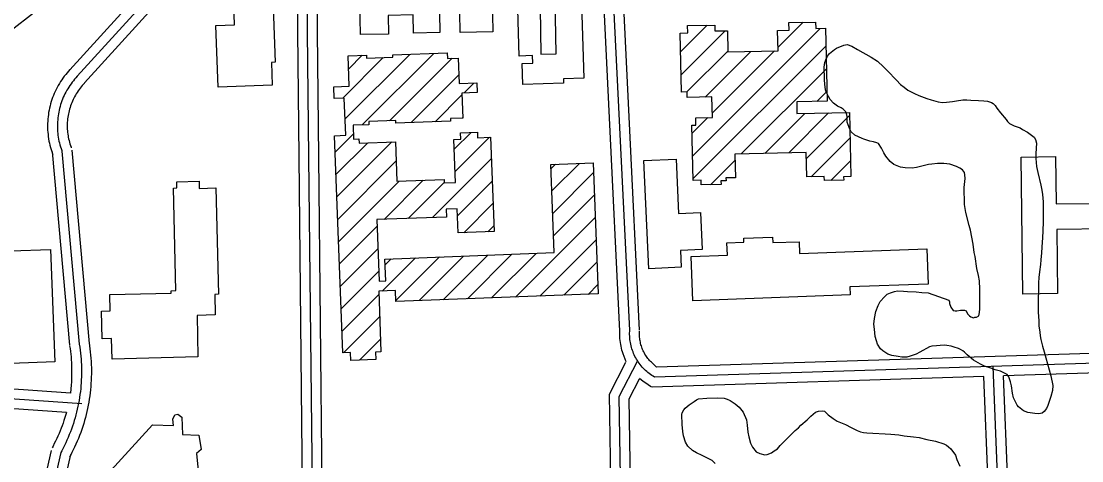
# Model space of a CAD drawing. Extents: x 3313442 to 3351311, y 721974 to 747360.
# Drawn here: x 3324830 to 3326444, y 735775 to 736444 of the extents above; entities that cross this region are included whole.
import ezdxf

# ---------------------------------------------------------------- set-up
doc = ezdxf.new("R2010")
doc.units = 0
for name, color, linetype in [('V-BLDG-OTLN', 7, 'Continuous'), ('V-ROAD-CNTR', 7, 'Continuous'), ('V-SITE-VEGE', 7, 'Continuous')]:
    doc.layers.add(name, color=color, linetype=linetype)

msp = doc.modelspace()

# ---------------------------------------------------------------- linework, layer by layer
at = {"layer": 'V-BLDG-OTLN'}
for p, q in [((3325833.1, 736397.2), (3325873.7, 736437.7)), ((3325833.8, 736362.5), (3325900.7, 736429.4)), ((3325851.3, 736238.6), (3326045.6, 736432.9)), ((3325981.3, 736403.9), (3326019.5, 736442.2)), ((3325348.8, 736286), (3325457.6, 736394.8)), ((3325842.8, 736336.2), (3325905.1, 736398.4)), ((3325852, 736204), (3326054.4, 736406.3)), ((3325870.5, 736328.4), (3325939.9, 736397.9)), ((3325881.4, 736304), (3325976, 736398.7)), ((3325318.9, 736326.8), (3325380.5, 736388.4)), ((3325322.5, 736295.1), (3325420.9, 736393.4)), ((3325328.1, 736371.3), (3325348.8, 736392)), ((3325390.4, 736292.3), (3325485.6, 736387.4)), ((3325423.1, 736289.6), (3325495.8, 736362.3)), ((3325925.5, 736242), (3326055.1, 736371.6)), ((3325503.6, 736334.7), (3325518.6, 736349.7)), ((3325459.8, 736290.9), (3325500.4, 736331.6)), ((3326040.5, 736321.8), (3326055.8, 736337)), ((3325500.6, 736296.4), (3325501.7, 736297.5)), ((3325961.5, 736242.8), (3326022.3, 736303.5)), ((3325997.6, 736243.5), (3326058.4, 736304.3)), ((3326024.5, 736235), (3326090.1, 736300.6)), ((3325850.6, 736273.3), (3325874.7, 736297.3)), ((3325307.4, 736244.6), (3325335.2, 736272.4)), ((3325488.6, 736249.1), (3325514.3, 736274.7)), ((3325489.9, 736215), (3325542.1, 736267.2)), ((3326031.9, 736207), (3326090.8, 736266)), ((3325308.7, 736210.6), (3325357.2, 736259)), ((3325310, 736176.5), (3325393.9, 736260.4)), ((3325455.5, 736145.2), (3325545, 736234.7)), ((3325311.3, 736142.4), (3325400.3, 736231.4)), ((3325636, 736219.7), (3325642.6, 736226.3)), ((3325637.3, 736185.6), (3325679.3, 736227.6)), ((3325878.4, 736195), (3325916.1, 736232.7)), ((3326061.9, 736201.7), (3326091.5, 736231.3)), ((3325382, 736142.4), (3325441.4, 736201.8)), ((3325493.5, 736147.8), (3325546.3, 736200.7)), ((3325638.6, 736151.5), (3325700.7, 736213.7)), ((3325312.5, 736108.3), (3325404.7, 736200.5)), ((3325418.7, 736143.8), (3325473.3, 736198.4)), ((3325639.9, 736117.5), (3325702, 736179.6)), ((3325503.1, 736122.1), (3325547.6, 736166.6)), ((3325582.1, 736024.3), (3325703.3, 736145.5)), ((3325313.8, 736074.2), (3325371.5, 736131.9)), ((3325539.8, 736123.4), (3325548.9, 736132.5)), ((3325618.8, 736025.7), (3325704.6, 736111.4)), ((3325315.1, 736040.2), (3325372.8, 736097.9)), ((3325471.9, 736020.1), (3325539.7, 736088)), ((3325508.6, 736021.5), (3325576.4, 736089.4)), ((3325545.3, 736022.9), (3325613.2, 736090.7)), ((3325379, 736033.3), (3325429.5, 736083.8)), ((3325383.5, 736073.2), (3325392.8, 736082.5)), ((3325399.9, 736018.9), (3325466.2, 736085.2)), ((3325435.1, 736018.8), (3325503, 736086.6)), ((3325655.5, 736027), (3325705.8, 736077.4)), ((3325316.4, 736006.1), (3325374.1, 736063.8)), ((3325692.3, 736028.4), (3325707.1, 736043.3)), ((3325317.7, 735972), (3325373.8, 736028.2)), ((3325320.4, 735939.4), (3325375.1, 735994.1)), ((3325344.5, 735928.2), (3325376.4, 735960))]:
    msp.add_line(p, q, dxfattribs=at)
for points in [[(3325681.4, 736502.2), (3325686, 736357.3), (3325654.9, 736356.4), (3325655.1, 736349.8), (3325593, 736347.8), (3325592, 736379.3), (3325608.1, 736379.8), (3325607.7, 736391.5), (3325587.7, 736390.8), (3325584.4, 736498.1), (3325606.4, 736498.8), (3325605.3, 736534.3), (3325567.3, 736533.1), (3325565.5, 736591.4), (3325675, 736594.8), (3325676.7, 736538), (3325646.6, 736537), (3325647.8, 736501.2)], [(3325129.2, 736343.4), (3325125.8, 736437.2), (3325154.5, 736438.2), (3325151.1, 736531.4), (3325157.9, 736531.7), (3325156.3, 736575), (3325200.4, 736576.6), (3325202, 736534.1), (3325210.7, 736534.4), (3325216.3, 736381.3), (3325210.5, 736381.1), (3325211.8, 736346.4)], [(3325341.7, 736570.6), (3325542.4, 736574.7), (3325543.2, 736533.3), (3325471, 736531.9), (3325471.7, 736502), (3325544, 736503.5), (3325544.1, 736498.1), (3325553.8, 736498.3), (3325554.1, 736481), (3325546.4, 736480.9), (3325547.5, 736427.6), (3325497.7, 736426.6), (3325497.1, 736457.1), (3325466.3, 736456.5), (3325467, 736426.6), (3325426.9, 736425.8), (3325426.4, 736453.4), (3325387.9, 736452.6), (3325388.5, 736424.3), (3325346.1, 736423.4), (3325345.1, 736472.3), (3325315.3, 736471.7), (3325313.9, 736539.8), (3325342.3, 736540.4)], [(3325620.6, 736393.8), (3325643.7, 736394.2), (3325641.2, 736534.5), (3325618.2, 736534.1)], [(3325852.1, 736201.6), (3325850.4, 736285.7), (3325856.5, 736285.8), (3325856.3, 736297), (3325881.5, 736297.5), (3325880.9, 736328.7), (3325843.3, 736327.9), (3325843.1, 736336.2), (3325834.4, 736336), (3325832.5, 736425.8), (3325844, 736426), (3325843.8, 736437.1), (3325885.1, 736437.9), (3325885.3, 736429.1), (3325904.5, 736429.4), (3325905.1, 736397.2), (3325981.4, 736398.8), (3325980.7, 736429.8), (3325998.1, 736430.1), (3325997.9, 736441.7), (3326038.6, 736442.5), (3326038.8, 736432.7), (3326053.8, 736433), (3326056.1, 736322.1), (3326009.8, 736321.1), (3326010.1, 736303.3), (3326090, 736304.9), (3326092, 736207.4), (3326081.2, 736207.2), (3326081.3, 736202.1), (3326051.9, 736201.5), (3326051.8, 736207.4), (3326025.1, 736206.9), (3326024.3, 736244), (3325915.9, 736241.8), (3325916.7, 736205.8), (3325902.2, 736205.5), (3325902.3, 736201), (3325894.6, 736200.8), (3325894.7, 736195.3), (3325864.5, 736194.7), (3325864.4, 736201.9)], [(3325318.9, 735939.4), (3325306.5, 736269.6), (3325323.5, 736270.3), (3325321.4, 736326.9), (3325305.9, 736326.3), (3325305.3, 736344.1), (3325329, 736345), (3325327.3, 736391.2), (3325355, 736392.3), (3325355.2, 736387.5), (3325395.3, 736389), (3325395.2, 736392.5), (3325477.9, 736395.6), (3325478.2, 736387.2), (3325494.8, 736387.8), (3325496.3, 736348.9), (3325522.9, 736349.9), (3325523.4, 736335.4), (3325500.3, 736334.6), (3325501.7, 736296.4), (3325482.8, 736295.7), (3325482.9, 736291.8), (3325399.8, 736288.7), (3325399.7, 736292.6), (3325358.5, 736291.1), (3325358.6, 736286.4), (3325334.7, 736285.5), (3325335.5, 736264.5), (3325343.6, 736264.8), (3325343.8, 736258.5), (3325399.2, 736260.6), (3325401.5, 736200.3), (3325473.1, 736203), (3325473.3, 736197.9), (3325490.5, 736198.5), (3325488.1, 736264), (3325498.7, 736264.4), (3325498.3, 736274.1), (3325524, 736275.1), (3325524.3, 736266.5), (3325543.8, 736267.3), (3325549.2, 736123.8), (3325494.5, 736121.7), (3325493.1, 736158.5), (3325476.5, 736157.8), (3325477, 736146), (3325371.1, 736142), (3325374.6, 736048.3), (3325384.4, 736048.7), (3325383.2, 736082.1), (3325640.8, 736091.8), (3325635.8, 736226), (3325700.2, 736228.4), (3325707.7, 736029), (3325399.9, 736017.4), (3325399.3, 736034.1), (3325373.7, 736033.1), (3325377.1, 735940.8), (3325368.8, 735940.5), (3325369.2, 735929.1), (3325331.4, 735927.7), (3325331, 735939.8)], [(3325784.6, 736067.3), (3325777.1, 736231.8), (3325826.3, 736234.1), (3325830.1, 736151.2), (3325863.2, 736152.7), (3325865.8, 736096.4), (3325832.8, 736094.9), (3325834, 736069.6)], [(3326406.8, 736029.6), (3326354, 736028.9), (3326351.3, 736237.1), (3326403.8, 736237.8), (3326404.8, 736165.8), (3326480.5, 736166.8), (3326480.4, 736174.4), (3326502.6, 736174.7), (3326503.3, 736119.7), (3326481.5, 736119.4), (3326481.3, 736127.8), (3326405.5, 736126.8)], [(3324967.9, 735930), (3324967.2, 735961.2), (3324952.8, 735960.9), (3324951.9, 736003), (3324965.3, 736003.4), (3324964.7, 736027.9), (3325058, 736030.1), (3325057.9, 736033.9), (3325065, 736034.1), (3325061.3, 736190.1), (3325066.5, 736190.2), (3325066.3, 736199.5), (3325100.3, 736200.3), (3325100.5, 736189.6), (3325125.9, 736190.2), (3325129.7, 736028.5), (3325124.4, 736028.4), (3325125.1, 735997), (3325097.3, 735996.3), (3325098.7, 735933.1)], [(3325851.7, 736018.7), (3325849.2, 736086.1), (3325904.4, 736088.1), (3325903.7, 736106.6), (3325929.5, 736107.5), (3325929.3, 736113.6), (3325973, 736115.2), (3325973.3, 736107), (3326013.6, 736108.5), (3326014.2, 736090.4), (3326207.9, 736097.6), (3326209.8, 736044.1), (3326090.7, 736039.7), (3326091.1, 736027.6)], [(3324759.5, 735921.1), (3324753.1, 736092.3), (3324874.3, 736096.8), (3324880.7, 735925.6)], [(3324945.9, 735737.9), (3325029.6, 735829.7), (3325061.4, 735829), (3325060.2, 735838.3), (3325063.4, 735845.2), (3325068.2, 735846), (3325074.3, 735841.6), (3325075.2, 735815), (3325100.2, 735814.3), (3325103.5, 735792.6), (3325096.7, 735786.5), (3325105.6, 735693.1), (3325093.9, 735692.2), (3325093.5, 735684.6), (3325068.2, 735683.7), (3325068.2, 735673.6), (3324969.5, 735670.3), (3324968.6, 735708.2), (3324947.6, 735706.5)]]:
    msp.add_lwpolyline(points, close=True, dxfattribs=at)
at = {"layer": 'V-ROAD-CNTR'}
for points in [[(3325740.8, 735972.6), (3325709, 736621.8)], [(3325755.8, 735973.3), (3325724, 736622.5)], [(3325770.8, 735974.1), (3325739, 736623.2)], [(3325126.3, 736614.5), (3324903.8, 736370.1)], [(3325137.4, 736604.4), (3324914.9, 736360)], [(3325148.4, 736594.3), (3324926, 736349.9)], [(3325250.9, 736547.8), (3325250.1, 736427.5), (3325252, 736237.3), (3325257.4, 735733.6), (3325285.7, 735090.3)], [(3325265.9, 736547.7), (3325265.1, 736427.5), (3325267, 736237.5), (3325272.4, 735734), (3325317.7, 734706.2)], [(3325280.9, 736547.6), (3325280.1, 736427.5), (3325282, 736237.6), (3325287.4, 735734.4), (3325316.1, 735083.9)], [(3324386.7, 736110.4), (3324406.8, 736141.2), (3324419.3, 736155.5), (3324432.6, 736168.4), (3324453.5, 736186), (3324483.4, 736208.3), (3324530.9, 736238.3), (3324621.3, 736298.2), (3324652.5, 736318.8), (3324704.2, 736354.6), (3324750.4, 736384.7), (3324807.8, 736425.1), (3324855.2, 736461.7)], [(3324903.9, 736370.2), (3324901.8, 736367.9), (3324899.6, 736365.3), (3324897.4, 736362.8), (3324895.3, 736360.1), (3324893.3, 736357.4), (3324891.4, 736354.7), (3324889.5, 736351.9), (3324887.8, 736349), (3324886.1, 736346.1), (3324884.4, 736343.2), (3324882.9, 736340.2), (3324881.4, 736337.1), (3324880.1, 736334.1), (3324878.8, 736331), (3324877.5, 736327.8), (3324876.4, 736324.7), (3324875.4, 736321.5), (3324874.4, 736318.3), (3324873.6, 736315), (3324872.8, 736311.7), (3324872.1, 736308.4), (3324871.5, 736305.1), (3324871, 736301.8), (3324870.6, 736298.5), (3324870.2, 736295.1), (3324870, 736291.8), (3324869.8, 736288.4), (3324869.8, 736285.1), (3324869.8, 736281.7), (3324869.9, 736278.3), (3324870.2, 736275), (3324870.5, 736271.6), (3324870.9, 736268.3), (3324871.3, 736265), (3324871.9, 736261.6), (3324872.6, 736258.3), (3324873.3, 736255.1), (3324874.2, 736251.8), (3324875.1, 736248.6), (3324876.1, 736245.4), (3324877.2, 736242.3), (3324877.7, 736241.1)], [(3324914.9, 736360), (3324912.9, 736357.8), (3324911, 736355.6), (3324909.1, 736353.3), (3324907.3, 736351), (3324905.5, 736348.6), (3324903.8, 736346.2), (3324902.2, 736343.7), (3324900.6, 736341.2), (3324899.1, 736338.7), (3324897.7, 736336.1), (3324896.3, 736333.5), (3324895, 736330.8), (3324893.8, 736328.1), (3324892.7, 736325.4), (3324891.6, 736322.6), (3324890.6, 736319.8), (3324889.7, 736317), (3324888.9, 736314.2), (3324888.1, 736311.3), (3324887.4, 736308.5), (3324886.8, 736305.6), (3324886.3, 736302.7), (3324885.8, 736299.7), (3324885.5, 736296.8), (3324885.2, 736293.9), (3324885, 736290.9), (3324884.8, 736288), (3324884.8, 736285), (3324884.8, 736282), (3324884.9, 736279.1), (3324885.1, 736276.1), (3324885.4, 736273.2), (3324885.7, 736270.3), (3324886.2, 736267.3), (3324886.7, 736264.4), (3324887.2, 736261.5), (3324887.9, 736258.6), (3324888.7, 736255.8), (3324889.5, 736252.9), (3324890.4, 736250.1), (3324891.3, 736247.3), (3324891.7, 736246.2)], [(3324925.9, 736349.8), (3324924.1, 736347.8), (3324922.4, 736345.9), (3324920.8, 736343.9), (3324919.2, 736341.9), (3324917.7, 736339.8), (3324916.2, 736337.8), (3324914.8, 736335.6), (3324913.4, 736333.5), (3324912.1, 736331.3), (3324910.9, 736329), (3324909.7, 736326.8), (3324908.6, 736324.5), (3324907.6, 736322.1), (3324906.6, 736319.8), (3324905.7, 736317.4), (3324904.8, 736315), (3324904, 736312.6), (3324903.3, 736310.1), (3324902.6, 736307.7), (3324902.1, 736305.2), (3324901.5, 736302.7), (3324901.1, 736300.2), (3324900.7, 736297.7), (3324900.4, 736295.1), (3324900.1, 736292.6), (3324899.9, 736290), (3324899.8, 736287.5), (3324899.8, 736284.9), (3324899.8, 736282.4), (3324899.9, 736279.8), (3324900.1, 736277.3), (3324900.3, 736274.8), (3324900.6, 736272.2), (3324901, 736269.7), (3324901.4, 736267.2), (3324901.9, 736264.7), (3324902.5, 736262.2), (3324903.1, 736259.7), (3324903.8, 736257.3), (3324904.6, 736254.9), (3324905.5, 736252.4), (3324905.8, 736251.4)], [(3324876.8, 736244.9), (3324903.2, 735951.1)], [(3324891.7, 736246.2), (3324918.1, 735952.4)], [(3324906.7, 736247.6), (3324933, 735953.8)], [(3331148.9, 736071.5), (3330760.7, 736060.5), (3328937.8, 735994.4), (3327458.7, 735955.1), (3325793.6, 735902.5)], [(3325750.2, 735925.7), (3325745.7, 735938.1), (3325744.7, 735940.9), (3325743.9, 735943.7), (3325743.2, 735946.6), (3325742.5, 735949.4), (3325742, 735952.3), (3325741.5, 735955.2), (3325741.1, 735958.2), (3325740.9, 735961.1), (3325740.7, 735964), (3325740.6, 735967), (3325740.6, 735969.9), (3325740.8, 735972.8), (3325740.9, 735974.3)], [(3325793.6, 735902.5), (3325791.5, 735903.7), (3325789.4, 735905), (3325787.4, 735906.4), (3325785.4, 735907.9), (3325783.5, 735909.4), (3325781.6, 735910.9), (3325779.8, 735912.6), (3325778, 735914.3), (3325776.3, 735916), (3325774.6, 735917.8), (3325773, 735919.7), (3325771.5, 735921.6), (3325770, 735923.6), (3325768.6, 735925.6), (3325767.3, 735927.6), (3325766, 735929.7), (3325764.8, 735931.8), (3325763.7, 735934), (3325762.6, 735936.2), (3325761.6, 735938.5), (3325760.7, 735940.7), (3325759.8, 735943), (3325759.1, 735945.4), (3325758.4, 735947.7), (3325757.7, 735950.1), (3325757.2, 735952.5), (3325756.7, 735954.9), (3325756.4, 735957.3), (3325756.1, 735959.8), (3325755.8, 735962.2), (3325755.7, 735964.7), (3325755.6, 735967.1), (3325755.6, 735969.6), (3325755.7, 735972), (3325755.8, 735973.3)], [(3325796.3, 735917.5), (3325788.6, 735925), (3325787.2, 735926.4), (3325785.9, 735927.8), (3325784.6, 735929.3), (3325783.3, 735930.8), (3325782.2, 735932.4), (3325781, 735934), (3325780, 735935.6), (3325778.9, 735937.3), (3325778, 735939), (3325777.1, 735940.8), (3325776.2, 735942.5), (3325775.4, 735944.3), (3325774.7, 735946.1), (3325774, 735948), (3325773.4, 735949.9), (3325772.8, 735951.7), (3325772.3, 735953.6), (3325771.9, 735955.6), (3325771.5, 735957.5), (3325771.2, 735959.4), (3325771, 735961.4), (3325770.8, 735963.3), (3325770.7, 735965.3), (3325770.6, 735967.3), (3325770.6, 735969.2), (3325770.7, 735971.2), (3325770.8, 735972.4)], [(3327149.8, 735960.3), (3325796.3, 735917.5)], [(3324918.1, 735952.4), (3324918.8, 735948), (3324919.4, 735943.5), (3324920, 735939), (3324920.4, 735934.5), (3324920.8, 735930), (3324921.1, 735925.5), (3324921.3, 735921), (3324921.5, 735916.5), (3324921.5, 735912), (3324921.5, 735907.4), (3324921.4, 735902.9), (3324921.2, 735898.4), (3324921, 735893.9), (3324920.6, 735889.4), (3324920.2, 735884.9), (3324919.7, 735880.4), (3324919.1, 735875.9), (3324918.5, 735871.5), (3324917.8, 735867), (3324916.9, 735862.6), (3324916, 735858.1), (3324915.1, 735853.7), (3324914, 735849.3), (3324912.9, 735845), (3324911.7, 735840.6), (3324910.4, 735836.3), (3324909.1, 735832), (3324907.6, 735827.7), (3324906.1, 735823.4), (3324904.5, 735819.2), (3324902.9, 735815), (3324901.1, 735810.8), (3324899.3, 735806.7), (3324897.4, 735802.6), (3324895.5, 735798.5), (3324893.5, 735794.4), (3324891.4, 735790.4), (3324890, 735787.8)], [(3324932.9, 735954.8), (3324933.6, 735950.2), (3324934.3, 735945.4), (3324934.9, 735940.7), (3324935.4, 735935.9), (3324935.8, 735931.1), (3324936.1, 735926.4), (3324936.3, 735921.6), (3324936.5, 735916.8), (3324936.5, 735912), (3324936.5, 735907.3), (3324936.4, 735902.5), (3324936.2, 735897.7), (3324935.9, 735892.9), (3324935.6, 735888.1), (3324935.1, 735883.4), (3324934.6, 735878.6), (3324934, 735873.9), (3324933.3, 735869.2), (3324932.5, 735864.4), (3324931.7, 735859.7), (3324930.7, 735855), (3324929.7, 735850.4), (3324928.6, 735845.7), (3324927.4, 735841.1), (3324926.1, 735836.5), (3324924.8, 735831.9), (3324923.3, 735827.3), (3324921.8, 735822.8), (3324920.2, 735818.3), (3324918.5, 735813.8), (3324916.8, 735809.3), (3324914.9, 735804.9), (3324913, 735800.5), (3324911, 735796.2), (3324909, 735791.9), (3324906.8, 735787.6), (3324904.6, 735783.4), (3324903.1, 735780.7)], [(3324903.3, 735950.1), (3324904, 735945.8), (3324904.5, 735941.6), (3324905.1, 735937.4), (3324905.5, 735933.1), (3324905.8, 735928.9), (3324906.1, 735924.6), (3324906.3, 735920.4), (3324906.5, 735916.1), (3324906.5, 735911.9), (3324906.5, 735907.6), (3324906.4, 735903.4), (3324906.3, 735899.1), (3324906, 735894.9), (3324905.7, 735890.7), (3324904.5, 735878.3)], [(3325749.2, 735292.6), (3325739.9, 735873.2), (3325767.7, 735926.9)], [(3325734.2, 735292.4), (3325724.9, 735876.8), (3325749.9, 735925.2)], [(3326316, 735740.6), (3326308.9, 735918.7)], [(3326678.3, 735915.4), (3326324.5, 735904.2)], [(3324904.8, 735878.3), (3324653, 735895.6)], [(3325764.2, 735292.9), (3325755, 735869.7), (3325770.6, 735899.8)], [(3325788.8, 735887.3), (3325778.8, 735894.2), (3325776.4, 735895.9), (3325770.8, 735900.2)], [(3326294.5, 735903.3), (3325789.7, 735887.3)], [(3326301.1, 735740), (3326294.5, 735903.3)], [(3326331, 735741.2), (3326324.5, 735904.2)], [(3324922.2, 735862.1), (3324651.9, 735880.6)], [(3324898.8, 735848.6), (3324650.9, 735865.7)], [(3324898.6, 735848.6), (3324894.8, 735836.6), (3324893.4, 735832.6), (3324892, 735828.5), (3324890.5, 735824.6), (3324889, 735820.6), (3324887.3, 735816.7), (3324885.6, 735812.8), (3324883.9, 735808.9), (3324882, 735805.1), (3324880.1, 735801.3), (3324878.1, 735797.5), (3324876.8, 735795)], [(3324875.3, 735791.1), (3324863.8, 735739.6)], [(3324890, 735787.8), (3324878.4, 735736.4)], [(3324904.6, 735784.6), (3324893.1, 735733.1)]]:
    msp.add_lwpolyline(points, dxfattribs=at)
at = {"layer": 'V-SITE-VEGE'}
for points in [[(3326210, 736030.7), (3326241.4, 736019.3), (3326242.3, 736016.8), (3326242.3, 736014.5), (3326244.3, 736009.1), (3326248.1, 736004), (3326251.2, 736003.2), (3326253.7, 736003.2), (3326258.9, 736004.1), (3326261.7, 736004.4), (3326265.4, 736004.4), (3326267.7, 736003.3), (3326269.7, 735998.5), (3326272.6, 735995.7), (3326274.9, 735994.3), (3326278.6, 735992.9), (3326281.1, 735993.5), (3326283.4, 735993.8), (3326286.8, 735995.5), (3326287.9, 736000.6), (3326288.7, 736006.6), (3326288.5, 736036.5), (3326287.8, 736049), (3326286.3, 736056.9), (3326283.9, 736067.7), (3326281.2, 736085.9), (3326279.8, 736091.9), (3326278.2, 736104.6), (3326274.4, 736125.9), (3326272.3, 736133.3), (3326267.3, 736152.9), (3326265.2, 736165.1), (3326265.2, 736172.5), (3326264.5, 736183.6), (3326264.5, 736190.7), (3326265.8, 736200.1), (3326266.1, 736204.4), (3326265.7, 736210.3), (3326265.1, 736213.7), (3326262.3, 736217.7), (3326258.3, 736220.5), (3326253.1, 736222.8), (3326242.9, 736226.4), (3326233.7, 736227.4), (3326224.1, 736227.4), (3326215.3, 736226.4), (3326210.4, 736226.1), (3326198.2, 736222.9), (3326192.3, 736221.4), (3326185.5, 736220.2), (3326174.9, 736220.7), (3326167.8, 736221.8), (3326157.8, 736226), (3326152.1, 736230.5), (3326145.2, 736238.4), (3326142.3, 736243.8), (3326139.1, 736250.6), (3326134.2, 736257.6), (3326131.7, 736258.7), (3326126.5, 736260.1), (3326121.1, 736261.2), (3326112, 736264.3), (3326109.2, 736265.4), (3326098.3, 736270.7), (3326092.9, 736275.5), (3326090.8, 736279.5), (3326087.9, 736286.3), (3326086.8, 736290.2), (3326086.7, 736299.1), (3326085.8, 736303.6), (3326084.7, 736305.9), (3326080.6, 736309.8), (3326077.5, 736312.3), (3326072.1, 736314.6), (3326065.8, 736319.1), (3326060.9, 736324.7), (3326058, 736329.5), (3326054.3, 736337.2), (3326053.1, 736343.2), (3326052.1, 736354), (3326052.1, 736360.5), (3326051.7, 736369.3), (3326051.7, 736374.1), (3326052.8, 736381), (3326054.2, 736385), (3326056.7, 736390.7), (3326059.5, 736394.7), (3326067.1, 736401), (3326070.5, 736402.7), (3326081.6, 736407.4), (3326086.4, 736408.5), (3326093.8, 736406.1), (3326102.4, 736400.7), (3326122.9, 736389.2), (3326132.7, 736383), (3326142.1, 736374.3), (3326148.1, 736368.4), (3326161.9, 736354.3), (3326167.9, 736347.5), (3326173.4, 736343.3), (3326178.8, 736338.8)], [(3326178.8, 736338.8), (3326189.1, 736333.7), (3326195.9, 736330.6), (3326207.9, 736326.2), (3326214.5, 736324.3), (3326221.3, 736322), (3326225.3, 736321.2), (3326231.9, 736320.4), (3326237.8, 736320.5), (3326246.9, 736321.7), (3326253.2, 736322.9), (3326262.8, 736324.4), (3326268.8, 736324.4), (3326274.8, 736323.9), (3326286.4, 736323.1), (3326294.4, 736322.9), (3326300.1, 736322.1), (3326306.1, 736320.2), (3326308.7, 736318.5), (3326311.8, 736315.4), (3326314.4, 736311.7), (3326319.9, 736304.6), (3326328.5, 736294.2), (3326330.5, 736291.3), (3326333.6, 736288.2), (3326335.9, 736287.1), (3326340.5, 736284.6), (3326345.1, 736283.2), (3326349.9, 736281.5), (3326353.6, 736279), (3326360.8, 736275.1), (3326365.3, 736272), (3326371.1, 736267.5), (3326373.4, 736264.1)], [(3326373.4, 736264.1), (3326374.6, 736258.4), (3326373.8, 736242.8), (3326373.9, 736235.1), (3326374.8, 736222.6), (3326376.6, 736213.8), (3326381.3, 736194.2), (3326382.8, 736186.8), (3326384, 736180), (3326384.9, 736169.2), (3326385.1, 736149), (3326384.9, 736139.3), (3326384.2, 736124.5), (3326384, 736114.6), (3326382.7, 736100.1), (3326382.4, 736091.5), (3326381.4, 736080.7), (3326380.9, 736073.9), (3326379.5, 736062.5), (3326378.2, 736054), (3326378, 736045.7), (3326377.8, 736032.3), (3326377.3, 736023.2), (3326377.1, 736010.2), (3326377.2, 736001.1), (3326378.2, 735988), (3326378.5, 735980.6), (3326379.7, 735970.9), (3326380.3, 735965.2), (3326381.5, 735959.6), (3326383.9, 735949.6), (3326386.5, 735941.1), (3326396.7, 735904.5), (3326399.7, 735889.8), (3326398.9, 735882.1), (3326396.7, 735872.9), (3326392, 735859.5), (3326390, 735855), (3326386.4, 735850.1), (3326383.5, 735847.8), (3326378.4, 735846.6), (3326372.2, 735846.9), (3326361.4, 735848.8), (3326355.1, 735851.3), (3326347.4, 735857.2), (3326345.3, 735860), (3326339.8, 735870.8), (3326338.4, 735877.9), (3326336.6, 735889.2), (3326335.4, 735895.2), (3326332.5, 735902.9), (3326329.9, 735906.5), (3326323.9, 735909.6), (3326319.9, 735911.3), (3326311.9, 735913.5), (3326305.4, 735916), (3326295.4, 735919.3), (3326289.7, 735922.1), (3326279.1, 735928.3), (3326269.1, 735936.5), (3326265.1, 735940.4), (3326262.5, 735942.7), (3326259.1, 735944.7), (3326256.2, 735945.8), (3326249.6, 735948), (3326244.8, 735949.4), (3326238.2, 735950.7), (3326234.3, 735951.3), (3326228, 735950.7), (3326222.3, 735950.3), (3326215.5, 735949.4), (3326212.1, 735948.5), (3326197.4, 735940.5), (3326191.4, 735937.6), (3326182.6, 735934.4), (3326177.2, 735932.9), (3326169.8, 735932.8), (3326164.4, 735933.7), (3326154.7, 735935.6), (3326148.5, 735937.5), (3326141, 735942.3), (3326137.3, 735945.7), (3326133, 735952.5), (3326131, 735957.6), (3326129.2, 735964.1), (3326128, 735975.2), (3326127.4, 735982.8), (3326128.1, 735991.4), (3326130, 736002.2), (3326133.7, 736011.6), (3326136.7, 736017.6), (3326143.2, 736024.8), (3326147.7, 736028.5), (3326152.6, 736030.8), (3326158.8, 736032.6), (3326163.3, 736033.5), (3326172.2, 736033.3), (3326178.4, 736032.7), (3326191.8, 736032), (3326200.3, 736031.2), (3326210, 736030.7)], [(3325835.5, 735848), (3325838, 735852.8), (3325840.3, 735855.1), (3325846.2, 735860.3), (3325850.7, 735863.2), (3325853.6, 735865.2), (3325857.5, 735867.8), (3325860.6, 735869.5), (3325872.9, 735870.7), (3325889.6, 735870.9), (3325899.3, 735870.4), (3325904.2, 735869), (3325908.7, 735867), (3325916.2, 735861.7), (3325922.5, 735856.6), (3325928.2, 735849.3), (3325933.4, 735837.4), (3325934.6, 735829.4), (3325935.6, 735818.6), (3325936.8, 735811.5), (3325939.7, 735802.2), (3325942.6, 735795.9), (3325948.3, 735788.9), (3325953.5, 735786.1), (3325961.1, 735784.1), (3325965.1, 735785), (3325971.6, 735787.3), (3325975.6, 735790.2), (3325980.7, 735793.4), (3325984.6, 735798.3), (3326007.5, 735821.5)], [(3325885.6, 735771.3), (3325881.3, 735775.8), (3325866.2, 735783.4), (3325857.3, 735787.3), (3325851, 735790.9), (3325844.1, 735797.7), (3325840.4, 735803.3), (3325837.5, 735813), (3325836.3, 735819.8), (3325835.4, 735830.6), (3325835.2, 735845.4), (3325835.5, 735848)], [(3326007.5, 735821.5), (3326012.3, 735825.2), (3326016.2, 735829.2), (3326025.6, 735837.3), (3326031.5, 735843), (3326038.6, 735849), (3326043.1, 735850.8), (3326049.6, 735851.1), (3326051.9, 735850.8), (3326054.5, 735848), (3326057.6, 735844.9), (3326065.4, 735839.6), (3326071.4, 735835.6), (3326083.9, 735830.6), (3326092.8, 735826.1), (3326101.6, 735821.4), (3326106.8, 735819.4), (3326111.3, 735818.3), (3326116.4, 735817.5), (3326125.8, 735817.3), (3326144.6, 735816), (3326152.9, 735815.8), (3326165.1, 735814.8), (3326173.4, 735813.4), (3326187.3, 735811.5), (3326196.1, 735810.5), (3326207.8, 735807.4), (3326220.9, 735805), (3326233.8, 735800.8), (3326238, 735798.9), (3326240.9, 735796.3), (3326244.6, 735793.2), (3326251.5, 735783.9), (3326253.6, 735777.1), (3326258.2, 735766.9)]]:
    msp.add_lwpolyline(points, dxfattribs=at)

doc.saveas('drawing.dxf')
